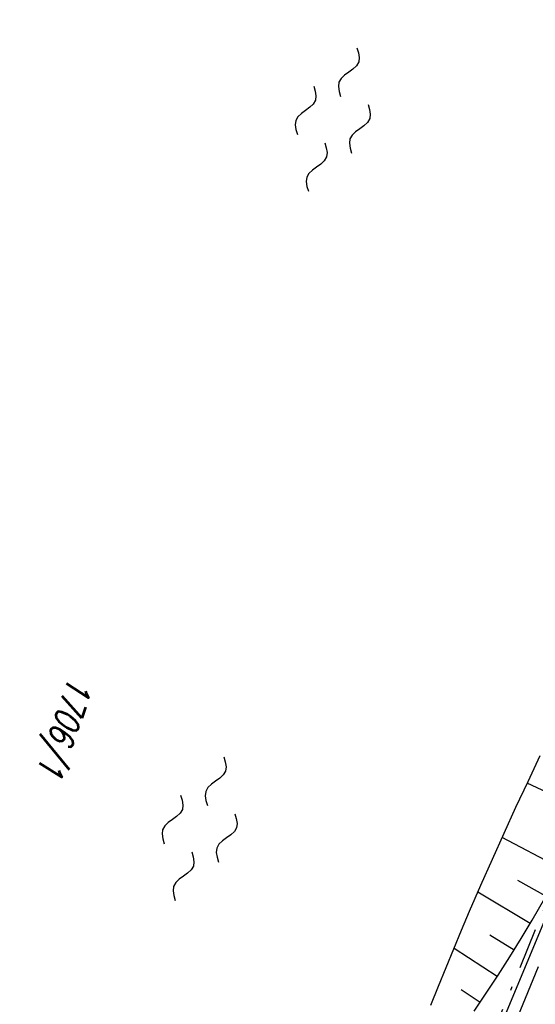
# Model space of a CAD drawing. Extents: x 510526 to 513920, y 467229 to 478797.
# Tile 371 of 467: x 512311 to 512362, y 476144 to 476241. Entities that reach past the tile are written whole.
import ezdxf

# ---------------------------------------------------------------- set-up
doc = ezdxf.new("R2010")
doc.units = 0
doc.header["$LTSCALE"] = 10
doc.header["$MEASUREMENT"] = 0
doc.linetypes.add('LT00', pattern=[0])
doc.linetypes.add('LT08', pattern=[0.42, 0.2, -0.1, 0.02, -0.1])
doc.layers.get('0').update_dxf_attribs({"linetype": 'LT00'})
for name, color, linetype in [('--WASSER_NUTZUNG', 180, 'Continuous'), ('DFK_FLUR_NR', 250, 'LT00'), ('DFK_KATASTER', 250, 'LT00'), ('STROM_UNTER', 80, 'LT08'), ('V89_AFBR_BAB', 250, 'LT00'), ('V89_BOESCH', 250, 'LT00'), ('V89_BOSCHUNG', 250, 'LT00')]:
    doc.layers.add(name, color=color, linetype=linetype)
doc.styles.get("Standard").update_dxf_attribs({"font": 'romans.shx'})

# ---------------------------------------------------------------- blocks, each defined once
blk = doc.blocks.new('SYMB7250')
at = {"color": 0, "linetype": 'ByBlock'}
for points in [[(-0.25, 0.28), (-0.208333, 0.308889), (-0.166667, 0.331111), (-0.125, 0.34), (-0.083333, 0.331111), (-0.041667, 0.308889), (0, 0.28)], [(0, 0.28), (0.041667, 0.251111), (0.083333, 0.228889), (0.125, 0.22), (0.166667, 0.228889), (0.208333, 0.251111), (0.25, 0.28)], [(-0.74, 0), (-0.698333, 0.028889), (-0.656667, 0.051111), (-0.615, 0.06), (-0.573333, 0.051111), (-0.531667, 0.028889), (-0.49, 0)], [(-0.49, 0), (-0.448333, -0.028889), (-0.406667, -0.051111), (-0.365, -0.06), (-0.323333, -0.051111), (-0.281667, -0.028889), (-0.24, 0)], [(0.24, 0), (0.281667, 0.028889), (0.323333, 0.051111), (0.365, 0.06), (0.406667, 0.051111), (0.448333, 0.028889), (0.49, 0)], [(0.49, 0), (0.531667, -0.028889), (0.573333, -0.051111), (0.615, -0.06), (0.656667, -0.051111), (0.698333, -0.028889), (0.74, 0)], [(-0.25, -0.28), (-0.208333, -0.251111), (-0.166667, -0.228889), (-0.125, -0.22), (-0.083333, -0.228889), (-0.041667, -0.251111), (0, -0.28)], [(0, -0.28), (0.041667, -0.308889), (0.083333, -0.331111), (0.125, -0.34), (0.166667, -0.331111), (0.208333, -0.308889), (0.25, -0.28)]]:
    blk.add_lwpolyline(points, dxfattribs=at)

msp = doc.modelspace()

# ---------------------------------------------------------------- linework, layer by layer
at = {"layer": 'DFK_KATASTER'}
msp.add_line((512403.891, 476250.938), (512358.029, 476141.032), dxfattribs=at)
at = {"layer": 'STROM_UNTER', "ltscale": 2, "flags": 128}
msp.add_lwpolyline([(512425.566, 476631.367), (512437.568, 476627.069), (512462.36, 476621.639), (512488.397, 476620.056), (512514.963, 476619.685), (512531.492, 476614.934), (512555.83, 476596.384), (512560.199, 476594.104), (512561.726, 476591.706), (512561.726, 476589.65), (512557.8, 476581.036), (512551.496, 476566.634), (512527.76, 476517.356), (512511.673, 476485.042), (512454.05, 476363.137), (512441.892, 476337.518), (512422.539, 476294.305), (512409.881, 476265.147), (512403.866, 476251.367), (512398.739, 476239.701), (512387.194, 476212.416), (512377.329, 476188.659), (512363.534, 476155.453), (512355.322, 476135.553), (512344.463, 476108.791), (512339.243, 476095.976), (512321.539, 476050.791), (512313.701, 476028.7), (512300.89, 475996.826), (512277.431, 475933.712), (512263.448, 475896.168), (512257.639, 475879.287), (512247.911, 475851.33), (512241.343, 475831.491), (512239.156, 475825.047), (512227.449, 475790.801), (512213.665, 475750.663), (512199.436, 475707.54), (512188.929, 475674.396), (512180.505, 475646.828), (512162.536, 475589.792), (512151.757, 475558.716), (512137.695, 475518.747), (512131.717, 475500.22), (512119.513, 475452.408), (512108.254, 475409.728), (512106.832, 475395.449), (512107.814, 475394.606), (512150.786, 475384.784), (512144.819, 475356.69), (512142.979, 475347.859), (512139.296, 475325.782), (512132.852, 475293.334), (512126.777, 475265.838), (512120.332, 475235.666), (512113.671, 475209.544), (512106.122, 475164.837), (512104.349, 475154.734), (512105.116, 475150.589), (512104.349, 475148.67), (512102.888, 475146.596), (512101.043, 475141.64), (512098.199, 475130.815), (512095.203, 475118.644), (512090.741, 475098.487), (512085.707, 475073.498), (512081.403, 475052.23), (512080.326, 475046.855), (512078.638, 475037.95), (512074.323, 475010.387), (512069.407, 474980.908), (512067.561, 474975.994), (512066.334, 474971.081), (512066.947, 474967.167), (512068.485, 474962.406), (512066.642, 474951.045), (512063.569, 474933.695), (512052.451, 474857.206), (512052.451, 474849.644), (512058.506, 474848.348), (512061.34, 474851.675), (512064.368, 474849.887), (512063.634, 474848.374), (512063.051, 474848.726)], dxfattribs=at)
at = {"layer": 'V89_AFBR_BAB'}
msp.add_lwpolyline([(512362.214, 476147.967), (512360.196, 476143.058)], dxfattribs=at)
at = {"layer": 'V89_BOESCH'}
for points in [[(512351.705, 476144.234), (512352.46, 476146.068), (512353.214, 476147.903), (512353.97, 476149.737), (512354.731, 476151.568), (512355.502, 476153.396), (512356.606, 476155.952), (512357.733, 476158.499), (512358.88, 476161.037), (512360.044, 476163.568), (512361.222, 476166.093), (512362.412, 476168.613)], [(512355.957, 476143.652), (512357.14, 476145.402), (512358.304, 476147.163), (512359.444, 476148.937), (512360.558, 476150.727), (512361.641, 476152.533), (512362.869, 476154.679)]]:
    msp.add_lwpolyline(points, dxfattribs=at)
at = {"layer": 'V89_BOSCHUNG'}
for p, q in [((512367.167, 476163.073), (512361.147, 476165.932)), ((512364.438, 476157.58), (512358.685, 476160.609)), ((512362.976, 476154.872), (512360.229, 476156.406)), ((512361.446, 476152.204), (512356.302, 476155.254)), ((512359.853, 476149.588), (512357.495, 476151.059)), ((512358.208, 476147.017), (512353.985, 476149.773)), ((512356.526, 476144.49), (512354.682, 476145.738))]:
    msp.add_line(p, q, dxfattribs=at)

# ---------------------------------------------------------------- block references
at = {"layer": '--WASSER_NUTZUNG', "yscale": 10.00000000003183, "zscale": 10, "rotation": 251.2882999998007}
for p, xscale in [((512342.117, 476230.764), 9.999999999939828), ((512329.094, 476161.468), 9.99999999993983)]:
    msp.add_blockref('SYMB7250', p, dxfattribs=dict(at, xscale=xscale))

# ---------------------------------------------------------------- texts
at = {"layer": 'DFK_FLUR_NR', "oblique": 13.754, "width": 0.75}
msp.add_text('1706/1', height=2.5, rotation=251.3214, dxfattribs=at).set_placement((512316.35, 476176.48))

doc.saveas('drawing.dxf')
